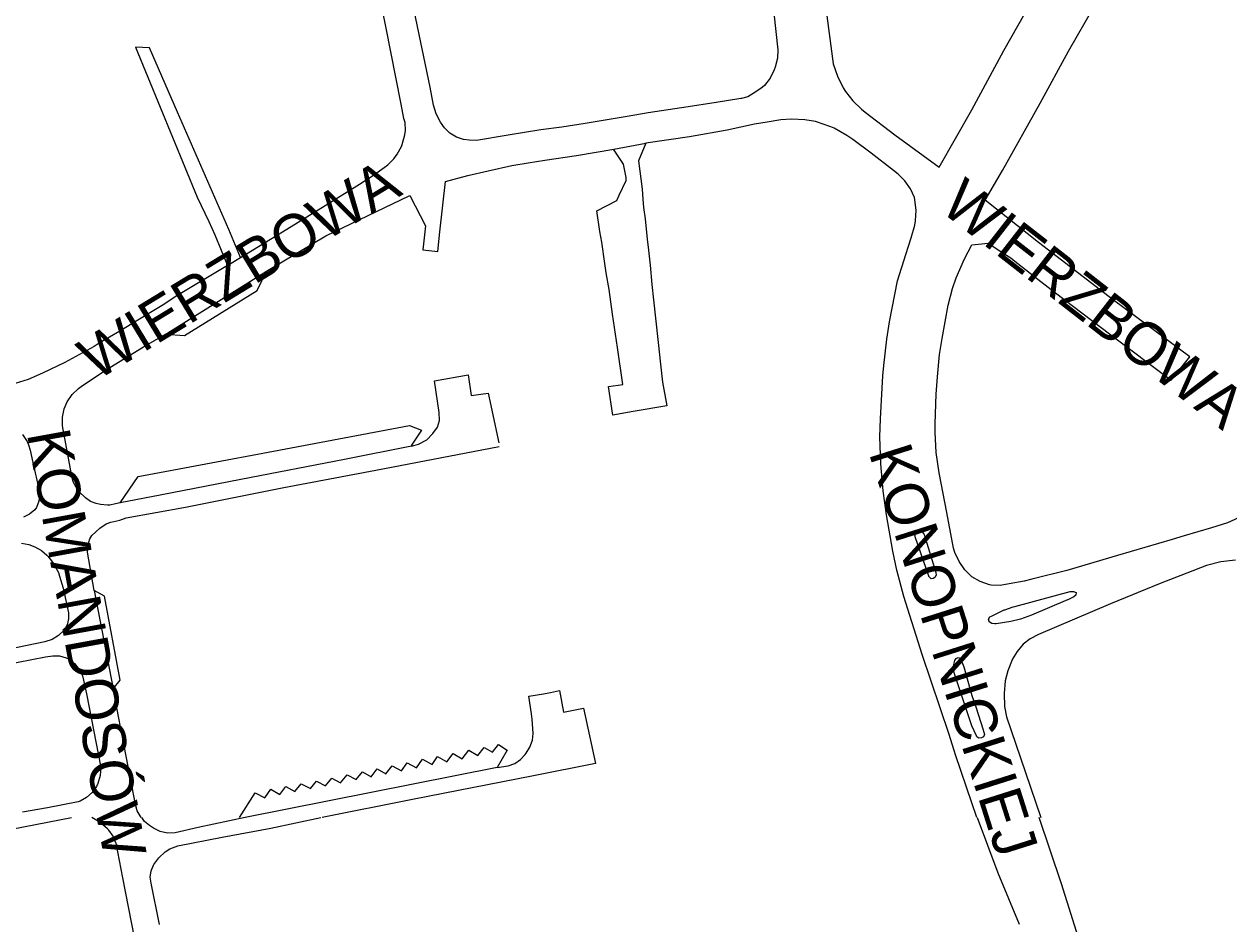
# Model space of a CAD drawing. Extents: x -304109 to -273954, y 21500 to 39796.
# Drawn here: x -294220.8 to -293940.1, y 29975.2 to 30184.8 of the extents above; entities that cross this region are included whole.
import ezdxf

# ---------------------------------------------------------------- set-up
doc = ezdxf.new("R2010")
doc.units = 0
doc.layers.add('krawedzie_ulic', color=7, linetype='Continuous')
doc.layers.add('nazwy_ulic', color=7, linetype='Continuous')

msp = doc.modelspace()

# ---------------------------------------------------------------- linework, layer by layer
at = {"layer": 'krawedzie_ulic'}
for points in [[(-294170.329, 30130.49), (-294160.591, 30136.456), (-294150.613, 30142.562), (-294142.608, 30147.538), (-294139.386, 30149.656), (-294136.914, 30151.403), (-294136.016, 30152.076), (-294134.665, 30153.48), (-294133.828, 30154.555), (-294132.842, 30156.359), (-294132.66, 30156.823), (-294132.043, 30159.058), (-294131.911, 30160.07), (-294131.981, 30161.912), (-294132.272, 30162.848), (-294132.936, 30166.207), (-294136.514, 30184.263), (-294139.586, 30199.549), (-294142.907, 30215.203), (-294145.866, 30229.758), (-294147.485, 30237.557)], [(-294039.137, 30237.557), (-294038.228, 30227.613), (-294036.11, 30204.798), (-294035.737, 30201.927), (-294034.152, 30189.748), (-294032.322, 30175.556), (-294031.313, 30172.702), (-294029.937, 30170.006), (-294029.395, 30169.141), (-294027.708, 30166.938), (-294025.723, 30165.001), (-294024.859, 30164.313), (-294017.932, 30159.037), (-294007.585, 30151.481), (-294000, 30164.889), (-293992.509, 30178.672), (-293981.452, 30198.325), (-293977.923, 30204.653), (-293974.775, 30211.417), (-293972.159, 30217.894), (-293969.97, 30224.544), (-293968.164, 30231.308), (-293967.318, 30235.158), (-293966.847, 30237.557)], [(-294046.087, 30187.381), (-294045.194, 30178.866), (-294045.302, 30176.9), (-294045.798, 30174.82), (-294046.034, 30174.161), (-294046.999, 30172.251), (-294048.302, 30170.552), (-294049.143, 30169.826), (-294050.916, 30168.696), (-294052.211, 30167.912), (-294053.667, 30167.493), (-294053.773, 30167.478), (-294060.032, 30166.48), (-294067.655, 30165.323), (-294075.367, 30164.143), (-294080.262, 30163.304), (-294090.053, 30161.673), (-294095.507, 30160.811), (-294100.353, 30160.182), (-294107.994, 30159.001), (-294115.348, 30157.743), (-294117.063, 30157.79), (-294118.393, 30157.961), (-294120.066, 30158.527), (-294121.57, 30159.454), (-294122.828, 30160.695), (-294123.789, 30162.005), (-294124.76, 30163.918), (-294125.359, 30165.979), (-294126.199, 30170.123), (-294129.869, 30187.995)], [(-293936.842, 30070.264), (-293940.445, 30068.685), (-293944.191, 30067.479), (-293950.566, 30065.595), (-293953.362, 30064.771), (-293966.08, 30061.044), (-293977.837, 30057.515), (-293986.038, 30055.535), (-293987.806, 30055.058), (-293991.267, 30054.438), (-293991.271, 30054.437), (-293993.377, 30054.09), (-293995.51, 30054.141), (-293995.895, 30054.23), (-293998.029, 30054.963), (-294000, 30056.061), (-294001.641, 30057.709), (-294002.976, 30059.614), (-294003.966, 30061.719), (-294004.306, 30062.773), (-294005.835, 30071.089), (-294007.586, 30080.278), (-294008.276, 30085.004), (-294008.569, 30089.772), (-294008.573, 30091.745), (-294008.342, 30098.644), (-294008.019, 30102.695), (-294007.503, 30107.894), (-294006.892, 30111.576), (-294005.549, 30119.381), (-294004.528, 30123.233), (-294003.624, 30125.761), (-294001.726, 30130.134), (-294000, 30133.415), (-293998.426, 30133.553), (-293996.163, 30133.835), (-293992.273, 30131.274), (-293990.946, 30130.376), (-293990, 30129.607), (-293983.941, 30124.844), (-293980.516, 30122.238), (-293967.967, 30112.672), (-293953.561, 30101.924), (-293949.209, 30107.356), (-293966.979, 30120.505), (-293984.456, 30133.966), (-293996.857, 30143.813), (-293992.879, 30150.764), (-293984.114, 30166.406), (-293977.461, 30178.528), (-293971.528, 30188.933)], [(-294170.329, 30130.49), (-294173.076, 30137.02), (-294185.046, 30164.341), (-294191.571, 30179.312), (-294194.841, 30179.506), (-294180.439, 30144.525), (-294177.74, 30138.823), (-294176.298, 30135.781), (-294173.368, 30128.63)], [(-293998.795, 30000), (-294000, 30003.459), (-294003.807, 30014.638), (-294005.292, 30019.372), (-294011.565, 30037.977), (-294015.834, 30051.527), (-294017.474, 30057.614), (-294018.41, 30062.036), (-294019.901, 30070.511), (-294020.667, 30076.119), (-294021.233, 30082.385), (-294021.4, 30088.674), (-294021.288, 30092.882), (-294020.711, 30102.875), (-294020.508, 30105.33), (-294019.829, 30111.473), (-294019.161, 30115.517), (-294017.287, 30125.039), (-294015.384, 30131.196), (-294014.166, 30135.033), (-294013.313, 30137.985), (-294013.105, 30139.048), (-294012.985, 30141.477), (-294013.264, 30143.893), (-294013.385, 30144.442), (-294014.309, 30146.474), (-294015.58, 30148.308), (-294017.157, 30149.887), (-294018.246, 30150.701), (-294023.453, 30154.747), (-294027.743, 30157.988), (-294029.078, 30158.898), (-294032.101, 30160.604), (-294032.835, 30160.909), (-294036.392, 30162.124), (-294038.92, 30162.561), (-294041.934, 30162.706), (-294044.466, 30162.558), (-294047.656, 30162.015), (-294050.604, 30161.494), (-294056.955, 30160.137), (-294065.739, 30158.619), (-294075.909, 30157.102)], [(-294164.321, 30127.273), (-294150.487, 30135.548), (-294130.871, 30144.937), (-294127.252, 30137.868), (-294127.885, 30132.233), (-294124.366, 30131.849), (-294123.913, 30136.482), (-294122.558, 30148.197), (-294117.365, 30149.593), (-294112.686, 30150.655), (-294107.137, 30151.871), (-294103.349, 30152.511), (-294099.427, 30153.174), (-294092.116, 30154.222), (-294083.354, 30155.695), (-294075.933, 30157.098), (-294075.909, 30157.102)], [(-294075.909, 30157.102), (-294077.639, 30152.993), (-294076.812, 30146.415), (-294076.596, 30144.086), (-294076.437, 30142.11), (-294076.12, 30139.501), (-294075.623, 30134.752), (-294075.338, 30132.188), (-294074.954, 30128.665), (-294074.496, 30124.193), (-294074.174, 30120.602), (-294073.686, 30116.32), (-294073.089, 30110.685), (-294072.505, 30105.602), (-294072.027, 30101.399), (-294071.017, 30095.903), (-294078.86, 30094.559), (-294083.612, 30093.729), (-294084.647, 30100.44), (-294081.26, 30100.897), (-294082.557, 30109.541), (-294083.722, 30117.238), (-294084.113, 30120.107), (-294084.504, 30123.005), (-294085.152, 30126.882), (-294085.47, 30129.107), (-294086.2, 30134.072), (-294086.611, 30136.513), (-294087.339, 30141.304), (-294082.678, 30143.728), (-294082.129, 30144.956), (-294080.497, 30148.388), (-294080.513, 30149.137), (-294081.116, 30152.183), (-294083.459, 30155.677)], [(-294173.368, 30128.63), (-294173.259, 30128.695), (-294170.329, 30130.49)], [(-294173.368, 30128.63), (-294185.177, 30121.571), (-294188.608, 30119.255), (-294194.222, 30115.863), (-294198.477, 30113.323), (-294203.237, 30110.489), (-294204.401, 30109.728), (-294208.666, 30107.389), (-294211.279, 30106.017), (-294216.483, 30103.497), (-294219.789, 30102.034), (-294224.862, 30100.52)], [(-294198.339, 30073.312), (-294199.491, 30073.103), (-294200.806, 30072.796), (-294201.345, 30072.784), (-294202.937, 30072.895), (-294203.938, 30073.178), (-294205.283, 30073.657), (-294206.444, 30074.489), (-294206.588, 30074.632), (-294207.847, 30075.81), (-294208.642, 30076.949), (-294209.32, 30078.186), (-294209.625, 30079.544), (-294211.833, 30091.217), (-294211.808, 30093.237), (-294211.387, 30095.213), (-294210.69, 30096.874), (-294209.52, 30098.553), (-294208.045, 30099.973), (-294207.424, 30100.428), (-294201.765, 30104.205), (-294192.907, 30109.635), (-294187.797, 30112.646), (-294183.405, 30112.305), (-294166.432, 30122.817), (-294164.321, 30127.273)], [(-294187.236, 30112.937), (-294164.321, 30127.273)], [(-294173.327, 30128.531), (-294173.368, 30128.63)], [(-294130.523, 30086.508), (-294128.882, 30086.981), (-294126.933, 30087.981), (-294125.533, 30089.432), (-294124.483, 30090.982), (-294123.984, 30092.533), (-294124.034, 30094.334), (-294125.135, 30101.713), (-294117.287, 30103.114), (-294116.637, 30098.312), (-294112.619, 30098.856), (-294110.191, 30087.309)], [(-294198.339, 30073.312), (-294194.154, 30079.425), (-294162.659, 30085.39), (-294130.963, 30091.332), (-294128.195, 30090.257), (-294130.522, 30086.776), (-294130.523, 30086.508)], [(-294221.148, 30089.24), (-294220.06, 30087.622), (-294219.691, 30086.846), (-294219.332, 30085.593), (-294218.709, 30082.675), (-294217.207, 30076.17), (-294217.13, 30075.26), (-294217.311, 30073.689), (-294217.879, 30072.213), (-294218.279, 30071.713), (-294219.457, 30070.691), (-294220.854, 30070)], [(-294204.449, 30052.864), (-294206.01, 30061.832), (-294205.912, 30063.411), (-294205.422, 30064.915), (-294204.972, 30065.711), (-294203.138, 30067.416), (-294201.625, 30068.395), (-294200.573, 30068.832), (-294198.474, 30069.308), (-294196.95, 30069.788), (-294183.177, 30072.309), (-294160.281, 30076.856), (-294138.815, 30080.959), (-294110.09, 30086.436)], [(-294130.523, 30086.508), (-294146.159, 30083.403), (-294170.305, 30078.745), (-294189.069, 30075.108), (-294198.339, 30073.312)], [(-294011.073, 30065.913), (-294008.361, 30057.058), (-294008.292, 30056.434), (-294008.605, 30055.89), (-294008.989, 30055.673), (-294009.499, 30055.641), (-294009.887, 30055.973), (-294009.905, 30056.01), (-294013.175, 30065.424), (-294013.204, 30066.077), (-294012.856, 30066.63), (-294012.323, 30066.876), (-294011.592, 30066.579), (-294011.096, 30065.965), (-294011.073, 30065.913)], [(-294221.377, 30063.899), (-294219.675, 30063.634), (-294218.242, 30063.073), (-294216.731, 30062.251), (-294215.449, 30061.104), (-294215.241, 30060.858), (-294214.138, 30059.519), (-294213.673, 30058.688), (-294212.775, 30057.052), (-294212.485, 30056.249), (-294211.675, 30053.416), (-294210.444, 30047.701), (-294210.382, 30046.285), (-294210.716, 30044.908), (-294211.421, 30043.678), (-294211.474, 30043.61), (-294212.732, 30042.38), (-294214.234, 30041.464), (-294215.903, 30040.911), (-294215.925, 30040.906), (-294224.513, 30039.121)], [(-293938.601, 30059.954), (-293941.995, 30059.548), (-293945.318, 30058.749), (-293949.89, 30056.944), (-293956.123, 30054.555), (-293967.662, 30049.774), (-293984.456, 30042.646), (-293986.39, 30041.648), (-293988.036, 30040.382), (-293989.475, 30038.714), (-293990.589, 30036.814), (-293990.617, 30036.752), (-293991.642, 30034.17), (-293992.221, 30031.846), (-293992.495, 30028.87), (-293992.369, 30025.883), (-293991.961, 30023.428), (-293988.692, 30013.882), (-293983.92, 30000)], [(-294204.449, 30052.864), (-294199.987, 30029.987)], [(-294199.987, 30029.987), (-294198.376, 30032.043), (-294202.034, 30051.566), (-294204.449, 30052.864)], [(-293990.014, 30049.186), (-293977.073, 30052.644), (-293976.289, 30052.681), (-293975.69, 30052.416), (-293975.8, 30051.805), (-293976.23, 30051.391), (-293977.655, 30050.699), (-293977.706, 30050.682), (-293986.114, 30047.185), (-293988.674, 30046.197), (-293990.92, 30045.662), (-293994.311, 30045.147), (-293994.65, 30045.118), (-293995.366, 30045.191), (-293995.937, 30045.629), (-293995.988, 30045.703), (-293996.107, 30046.246), (-293995.843, 30046.736), (-293995.403, 30046.929), (-293992.489, 30048.352), (-293992.339, 30048.413), (-293990.334, 30049.113), (-293990.014, 30049.186)], [(-294225.297, 30035.544), (-294215.793, 30037.44), (-294214.071, 30037.708), (-294212.488, 30037.662), (-294210.966, 30037.222), (-294210.404, 30036.946), (-294209.025, 30035.878), (-294207.924, 30034.526), (-294207.789, 30034.306), (-294207.139, 30033.045), (-294206.895, 30032.002), (-294206.204, 30028.849), (-294202.879, 30011.652), (-294203.028, 30009.772), (-294203.57, 30007.966), (-294203.91, 30007.247), (-294204.907, 30005.819), (-294206.204, 30004.655), (-294207.73, 30003.817), (-294208.183, 30003.649), (-294215.294, 30002.288), (-294221.109, 30001.262)], [(-294000, 30021.397), (-294003.907, 30032.981), (-294004.257, 30034.28), (-294004.211, 30035.624), (-294003.924, 30036.579), (-294003.685, 30037.074), (-294003.179, 30037.288), (-294002.658, 30037.116), (-294002.604, 30037.068), (-294001.892, 30035.145), (-294000, 30028.437), (-293998.964, 30025.552), (-293997.419, 30020.634), (-293997.199, 30019.875), (-293997.058, 30019.317), (-293997.303, 30018.797), (-293997.762, 30018.559), (-293998.333, 30018.508), (-293998.806, 30018.832), (-293998.921, 30019.055), (-294000, 30021.397)], [(-294193.515, 30000), (-294194.382, 30001.571), (-294194.833, 30003.039), (-294196.997, 30014.265), (-294199.987, 30029.987)], [(-294110.592, 30011.627), (-294108.001, 30012.047), (-294106.463, 30012.599), (-294105.103, 30013.506), (-294104.004, 30014.716), (-294103.821, 30014.989), (-294102.914, 30016.416), (-294102.367, 30018.014), (-294102.207, 30019.543), (-294102.389, 30022.921), (-294102.558, 30024.166), (-294103.156, 30028.253), (-294099.805, 30028.807), (-294098.13, 30029.162), (-294096.054, 30029.62), (-294095.073, 30024.547), (-294090.463, 30025.465), (-294087.657, 30012.622), (-294102.064, 30009.739), (-294130.253, 30004.217), (-294151.295, 30000.046)], [(-294170.545, 30000), (-294166.897, 30005.762), (-294164.71, 30004.62), (-294163.301, 30006.583), (-294161.203, 30005.352), (-294159.816, 30007.204), (-294157.696, 30006.107), (-294156.198, 30007.847), (-294154.055, 30006.772), (-294152.668, 30008.467), (-294150.548, 30007.415), (-294149.072, 30009.199), (-294147.064, 30008.125), (-294145.476, 30009.954), (-294143.4, 30008.857), (-294141.946, 30010.641), (-294139.938, 30009.5), (-294138.484, 30011.351), (-294136.476, 30010.21), (-294135.044, 30012.061), (-294132.88, 30010.919), (-294131.492, 30012.771), (-294129.373, 30011.562), (-294127.918, 30013.57), (-294125.732, 30012.361), (-294124.456, 30014.191), (-294122.247, 30012.96), (-294120.838, 30014.945), (-294118.74, 30013.647), (-294117.129, 30015.7), (-294115.077, 30014.469), (-294113.556, 30016.342), (-294111.614, 30015.268), (-294110.272, 30017.03), (-294108.197, 30015.688), (-294110.592, 30011.627)], [(-294110.592, 30011.627), (-294169.239, 30000), (-294180.181, 29997.645), (-294185.565, 29996.431), (-294187.322, 29996.393), (-294189.042, 29996.752), (-294190.637, 29997.489), (-294191.563, 29998.15), (-294192.691, 29999.113), (-294193.338, 30000)], [(-294223.687, 29997.296), (-294209.739, 30000)], [(-294195.05, 29972.094), (-294197.73, 29985.965), (-294199.332, 29993.998), (-294199.371, 29994.136), (-294200.031, 29995.692), (-294201.038, 29997.05), (-294201.347, 29997.383), (-294203.036, 29998.853), (-294204.959, 30000)], [(-294189.206, 29975.08), (-294191.14, 29984.695), (-294191.353, 29986.14), (-294191.168, 29987.588), (-294190.598, 29988.933), (-294190.537, 29989.033), (-294189.351, 29990.652), (-294187.868, 29992.004), (-294186.819, 29992.688), (-294184.925, 29993.447), (-294174.623, 29995.45), (-294163.251, 29997.538), (-294151.671, 30000)], [(-293998.783, 30000), (-293993.912, 29987.087), (-293988.937, 29975.133)], [(-293972.565, 29963.808), (-293979.082, 29984.536), (-293984.307, 30000)]]:
    msp.add_lwpolyline(points, dxfattribs=at)

# ---------------------------------------------------------------- texts
at = {"layer": 'nazwy_ulic'}
for s, rotation, p in [('WIERZBOWA', 31.35254, (-294203.959, 30101.594)), ('WIERZBOWA', 322.09137, (-294007.75, 30141.579)), ('KOMANDOSÓW', 280.30234, (-294220.128, 30089.494)), ('KONOPNICKIEJ', 287.59913, (-294024.047, 30084.983))]:
    msp.add_text(s, height=10, rotation=rotation, dxfattribs=at).set_placement(p)

doc.saveas('drawing.dxf')
